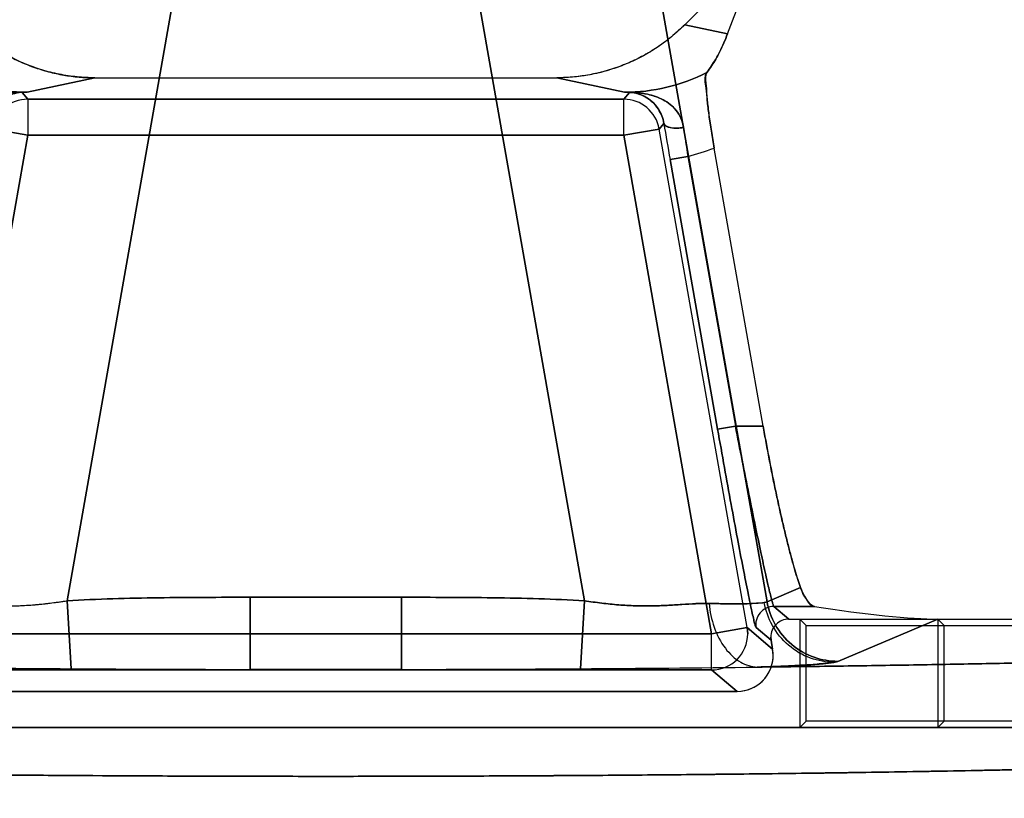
# Model space of a CAD drawing. Header units: millimetres. Extents: x 0 to 297, y 0 to 210.
# Tile 260 of 499: x 58.469 to 58.66, y 160.303 to 160.454. Entities that reach past the tile are written whole.
import ezdxf

# ---------------------------------------------------------------- set-up
doc = ezdxf.new("R2010")
doc.units = ezdxf.units.MM
doc.header["$LTSCALE"] = 16.335
doc.layers.get('0').update_dxf_attribs({"linetype": 'CONTINUOUS'})
for name, color, linetype in [('AXES_REF', 7, 'CONTINUOUS'), ('INTFCLR_1', 7, 'CONTINUOUS'), ('INTFCLR_72935', 7, 'CONTINUOUS')]:
    doc.layers.add(name, color=color, linetype=linetype)

msp = doc.modelspace()

# ---------------------------------------------------------------- linework, layer by layer
at = {"color": 7, "linetype": 'Continuous'}
for radius in [6.787079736, 6.7865, 6.743039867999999]:
    msp.add_circle((57.4637306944, 154.7114647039), radius, dxfattribs=at)
msp.add_arc((57.4637306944, 154.7114647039), 6.72, 278.2771290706, 261.7228709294, dxfattribs=at)
at = {"layer": 'AXES_REF', "color": 9, "linetype": 'Continuous'}
msp.add_circle((57.4637306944, 154.7114647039), 6.191158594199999, dxfattribs=at)
at = {"layer": 'INTFCLR_1', "color": 6, "linetype": 'Continuous'}
for p, q in [((58.6120739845, 160.4677021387), (58.5975831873, 160.4532113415)), ((58.60588571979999, 160.4514317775), (58.6120739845, 160.4677021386)), ((58.48310714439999, 160.4429370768), (58.5727456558, 160.4429370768)), ((58.6128050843, 160.3753861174), (58.6032974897, 160.4293063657)), ((58.6178016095, 160.3379370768), (58.7963382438, 160.3379370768)), ((58.6467148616, 160.3379370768), (58.6467148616, 160.3169242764)), ((58.6467148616, 160.3379370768), (58.6479491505, 160.336702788)), ((58.6479491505, 160.3181585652), (58.6479491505, 160.336702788)), ((58.6479491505, 160.3367027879), (58.7958966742, 160.3367027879)), ((58.614302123, 160.3344378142), (58.61435530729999, 160.3338299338)), ((58.6146535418, 160.3321385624), (58.6143553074, 160.3338299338)), ((58.61475991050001, 160.3309228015), (58.6146535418, 160.3321385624)), ((58.4480918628, 160.3239242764), (58.60776093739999, 160.3239242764)), ((58.6467148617, 160.3169242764), (58.6479491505, 160.3181585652)), ((58.7891923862, 160.3181585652), (58.6479491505, 160.3181585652)), ((58.788738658, 160.3169242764), (58.2671141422, 160.3169242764))]:
    msp.add_line(p, q, dxfattribs=at)
at = {"layer": 'INTFCLR_1', "color": 9, "linetype": 'Continuous'}
for p, q in [((58.613568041, 160.3413079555), (58.5914798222, 160.4665764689)), ((58.4777228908, 160.3414976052), (58.4987100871, 160.4605219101)), ((58.55714271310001, 160.4605219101), (58.5781299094, 160.3414976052)), ((58.60588571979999, 160.4514317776), (58.5975831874, 160.4532113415)), ((58.4699759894, 160.4401225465), (58.48310714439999, 160.4429370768)), ((58.5727456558, 160.4429370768), (58.5858768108, 160.4401225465)), ((58.4689812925, 160.4401096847), (58.4699759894, 160.4401225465)), ((58.4700964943, 160.4387806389), (58.4689812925, 160.4401096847)), ((58.5868715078, 160.4401096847), (58.5857563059, 160.4387806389)), ((58.5858768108, 160.4401225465), (58.5868715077, 160.4401096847)), ((58.4700964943, 160.4387806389), (58.4700964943, 160.4317817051)), ((58.5857563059, 160.4387806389), (58.4700964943, 160.4387806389)), ((58.5857563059, 160.431781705), (58.5857563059, 160.4387806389)), ((58.46320389, 160.4329970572), (58.4700964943, 160.4317817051)), ((58.5857563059, 160.4317817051), (58.5926489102, 160.4329970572)), ((58.5935448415, 160.4340647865), (58.5926489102, 160.4329970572)), ((58.609700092, 160.3362950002), (58.5926489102, 160.4329970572)), ((58.4530453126, 160.3350796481), (58.4700964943, 160.4317817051)), ((58.5857563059, 160.4317817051), (58.4700964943, 160.4317817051)), ((58.5857563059, 160.4317817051), (58.6028074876, 160.3350796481)), ((58.594749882, 160.4270811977), (58.5981961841, 160.4276888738)), ((58.6039722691, 160.3747784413), (58.594749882, 160.4270811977)), ((58.5981961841, 160.4276888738), (58.6074185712, 160.3753861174)), ((58.6074185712, 160.3753861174), (58.6039722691, 160.3747784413)), ((58.6074185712, 160.3753861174), (58.6128050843, 160.3753861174)), ((58.613568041, 160.3413079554), (58.6200555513, 160.3440479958)), ((58.47772289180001, 160.3414976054), (58.4785098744, 160.3283222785)), ((58.5132371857, 160.3281763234), (58.5132371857, 160.342167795)), ((58.5132371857, 160.342167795), (58.5426156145, 160.342167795)), ((58.5426156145, 160.342167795), (58.5426156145, 160.3281763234)), ((58.5781299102, 160.341497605), (58.57734292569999, 160.3283222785)), ((58.6148766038, 160.3403914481), (58.6227430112, 160.3403914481)), ((58.6148766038, 160.340391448), (58.6178016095, 160.3379370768)), ((58.6467148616, 160.3379370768), (58.6273028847, 160.3297383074)), ((58.6028074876, 160.3350796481), (58.4530453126, 160.3350796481)), ((58.609700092, 160.3362950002), (58.6028074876, 160.3350796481)), ((58.6028074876, 160.3280807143), (58.6028074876, 160.3350796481)), ((58.6098059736, 160.3350796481), (58.609700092, 160.3362950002)), ((58.609700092, 160.3362950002), (58.6146535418, 160.3321385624)), ((58.61435530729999, 160.3338299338), (58.6114303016, 160.3362843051)), ((58.4530453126, 160.3280807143), (58.6028074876, 160.3280807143)), ((58.5132371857, 160.3281763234), (58.5426156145, 160.3281763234)), ((58.60776093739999, 160.3239242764), (58.6028074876, 160.3280807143))]:
    msp.add_line(p, q, dxfattribs=at)
at = {"layer": 'INTFCLR_1', "color": 7, "linetype": 'Continuous'}
for p, q in [((58.4689812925, 160.4401096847), (58.46887216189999, 160.4401170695)), ((58.46937614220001, 160.4401266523), (58.4692819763, 160.4401249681)), ((58.5865707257, 160.4401249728), (58.5864766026, 160.4401266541)), ((58.5869806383, 160.4401170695), (58.5868715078, 160.4401096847))]:
    msp.add_line(p, q, dxfattribs=at)
at = {"layer": 'INTFCLR_1', "color": 9, "linetype": 'Continuous'}
for centre, radius, start, end in [((58.4687964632, 160.5666085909), 0.126491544, 270.0342886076, 270.5342875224), ((58.587056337, 160.5666085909), 0.126491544, 269.4657124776, 269.9657113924), ((58.4700985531, 160.4317792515), 0.007001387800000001, 90.0168482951, 169.983151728), ((58.5857542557, 160.4317792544), 0.0070013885, 10.0168369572, 89.98322181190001), ((59.5173849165, 160.5898849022), 0.9368886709, 189.5737255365, 190.0071220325), ((58.94223256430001, 160.4815668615), 0.3482296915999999, 187.9654816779, 188.900541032), ((58.5858760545, 160.4753858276), 0.0492623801, 284.4829175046, 290.7102271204), ((58.614878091, 160.3368909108), 0.0035005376, 90.02434359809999, 189.93982735), ((58.6028041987, 160.335082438), 0.0070017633, 270.0269140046, 359.977170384)]:
    msp.add_arc(centre, radius, start, end, dxfattribs=at)
at = {"layer": 'INTFCLR_1', "color": 6, "linetype": 'Continuous'}
for centre, radius, start, end in [((58.6177998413, 160.3344393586), 0.0034977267, 89.9710365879, 180.0252975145), ((58.60776167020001, 160.3309225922), 0.0069982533, 269.9940018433, 0.0017140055), ((58.5237198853, 167.3033582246), 6.9751823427, 269.3467848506, 269.6286317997), ((58.5274982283, 167.8553033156), 7.527140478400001, 269.6271033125, 269.8914464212), ((58.5279264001, 168.0146180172), 7.6864557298, 269.8905047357, 270.1094952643), ((58.528353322, 167.8556131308), 7.5274502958, 270.108558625, 270.3728908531), ((58.5319961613, 167.3187408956), 6.9905656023, 270.3716718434, 270.6528985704)]:
    msp.add_arc(centre, radius, start, end, dxfattribs=at)
msp.add_ellipse((58.6246412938, 160.3426056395), major_axis=(0.0261618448, -0.0039738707), ratio=0.0936581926, start_param=-1.6291866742, end_param=-0.5525328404, dxfattribs=at)
for points, knots in [([(58.4582696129, 160.4532113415), (58.4589972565, 160.4524836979), (58.4605151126, 160.4510942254), (58.4629679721, 160.449217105), (58.4655795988, 160.44756074), (58.4683291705, 160.4461398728), (58.4711819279, 160.4449709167), (58.4740986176, 160.4440638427), (58.477055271, 160.4434174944), (58.4800604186, 160.4430252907), (58.48208440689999, 160.4429370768), (58.4831071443, 160.4429370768)], [0, 0, 0, 0, 0.1119609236, 0.2235464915, 0.335643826, 0.4479966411, 0.5598491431, 0.6706416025, 0.7799103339, 0.8887251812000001, 1, 1, 1, 1]), ([(58.5975831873, 160.4532113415), (58.5967731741, 160.4524013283), (58.5950715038, 160.4508587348), (58.5923026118, 160.4488059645), (58.5893418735, 160.4470328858), (58.5862189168, 160.4455562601), (58.5829645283, 160.4443941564), (58.5796119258, 160.443555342), (58.5761949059, 160.4430494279), (58.57389460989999, 160.4429370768), (58.5727456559, 160.4429370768)], [0, 0, 0, 0, 0.1246455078, 0.2494405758, 0.3744726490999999, 0.4995470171, 0.6247167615, 0.7498785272, 0.8749821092, 1, 1, 1, 1]), ([(58.60588571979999, 160.4514317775), (58.6056632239, 160.4508467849), (58.6051934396, 160.4496932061), (58.6044299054, 160.4480629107), (58.6036318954, 160.4465762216), (58.6028021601, 160.4452183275), (58.6022084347, 160.4443680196), (58.6018939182, 160.4439498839)], [0, 0, 0, 0, 0.2207248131, 0.4390659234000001, 0.6345797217, 0.8154787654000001, 1, 1, 1, 1]), ([(58.6032974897, 160.4293063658), (58.60320150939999, 160.4298506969), (58.6030156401, 160.4309364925), (58.60275510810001, 160.4325554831), (58.6025168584, 160.4341440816), (58.6023019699, 160.4356811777), (58.6021222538, 160.437139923), (58.6019047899, 160.438886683), (58.6018609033, 160.4410592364), (58.6012854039, 160.4431409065), (58.6018939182, 160.4439498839)], [0, 0, 0, 0, 0.1123994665, 0.2240119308, 0.3334414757, 0.4391122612, 0.539415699, 0.6330048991, 0.7941465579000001, 1, 1, 1, 1]), ([(58.6200555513, 160.3440479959), (58.619871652, 160.3445660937), (58.6194970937, 160.3456893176), (58.6189440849, 160.3475042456), (58.6183635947, 160.349558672), (58.6177609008, 160.3518357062), (58.6171412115, 160.3543166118), (58.6165100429, 160.3569801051), (58.61587311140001, 160.3598027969), (58.6152360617, 160.3627598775), (58.614604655, 160.365824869), (58.613984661, 160.3689698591), (58.6133817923, 160.3721651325), (58.61299479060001, 160.3743102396), (58.6128050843, 160.3753861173)], [0, 0, 0, 0, 0.05123304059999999, 0.1103185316, 0.176798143, 0.2501698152, 0.3298152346, 0.4150911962, 0.5052502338, 0.5994718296, 0.6969807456, 0.7968720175, 0.8981918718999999, 1, 1, 1, 1]), ([(58.6227430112, 160.3403914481), (58.62227088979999, 160.3404658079), (58.6215257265, 160.3413255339), (58.6206689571, 160.3425501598), (58.6202340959, 160.3435449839), (58.6200555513, 160.3440479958)], [0, 0, 0, 0, 0.3095833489, 0.6542608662, 1, 1, 1, 1]), ([(58.7963382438, 160.3379370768), (58.7968145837, 160.3375466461), (58.7947087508, 160.3361576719), (58.7932945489, 160.3361058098), (58.79149961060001, 160.3357040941), (58.7898842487, 160.3354558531), (58.78801737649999, 160.3351830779), (58.7859327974, 160.3349202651), (58.7836218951, 160.3346568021), (58.7810898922, 160.3343964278), (58.7783379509, 160.334138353), (58.7753687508, 160.3338831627), (58.7721847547, 160.3336310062), (58.7687886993, 160.3333821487), (58.7651835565, 160.333136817), (58.7613723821, 160.3328952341), (58.7573585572, 160.3326576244), (58.75314544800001, 160.3324241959), (58.7487368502, 160.3321951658), (58.744136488, 160.331970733), (58.73934848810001, 160.3317511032), (58.73437687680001, 160.3315364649), (58.729226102, 160.331327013), (58.723900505, 160.3311229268), (58.7184048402, 160.3309243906), (58.7127437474, 160.330731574), (58.7069222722, 160.3305446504), (58.7009453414, 160.3303637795), (58.6948182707, 160.3301891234), (58.6885462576, 160.3300208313), (58.6821348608, 160.3298590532), (58.6755895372, 160.3297039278), (58.6689160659, 160.3295555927), (58.6621201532, 160.3294141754), (58.6552077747, 160.3292798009), (58.6481848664, 160.329152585), (58.641057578, 160.3290326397), (58.6338320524, 160.3289200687), (58.6265146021, 160.3288149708), (58.6191115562, 160.3287174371), (58.6141483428, 160.3286578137), (58.6116535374, 160.3286292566)], [0, 0, 0, 0, 0.0099543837, 0.0217396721, 0.0294471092, 0.0383666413, 0.0484955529, 0.05982853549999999, 0.072358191, 0.08607545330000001, 0.1009698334, 0.1170294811, 0.134241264, 0.15259115, 0.1720643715, 0.1926430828, 0.2143118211, 0.2370503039, 0.2608407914, 0.2856607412, 0.3114909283, 0.3383070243, 0.3660880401, 0.3948078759, 0.4244438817, 0.45496835, 0.4863569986, 0.518580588, 0.5516133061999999, 0.5854245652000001, 0.6199870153, 0.6552689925, 0.6912415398, 0.7278720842, 0.765130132, 0.8029823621, 0.8413968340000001, 0.8803395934, 0.9197774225, 0.9596756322, 1, 1, 1, 1]), ([(58.7887386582, 160.3169242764), (58.7894511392, 160.3163179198), (58.7859803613, 160.3150240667), (58.783700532, 160.314757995), (58.779850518, 160.3141225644), (58.7755374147, 160.3136598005), (58.77021830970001, 160.3131445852), (58.7640751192, 160.3126575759), (58.7569744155, 160.3121699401), (58.7490474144, 160.3116996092), (58.74031975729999, 160.3112457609), (58.730823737, 160.3108109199), (58.7205966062, 160.3103966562), (58.7096720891, 160.3100044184), (58.69809353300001, 160.3096357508), (58.6859025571, 160.3092920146), (58.6731524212, 160.3089746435), (58.6598833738, 160.3086845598), (58.6461390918, 160.3084227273), (58.6319726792, 160.3081901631), (58.6174436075, 160.3079877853), (58.60259929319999, 160.3078161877), (58.5874856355, 160.3076758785), (58.57215464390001, 160.3075673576), (58.55666467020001, 160.307491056), (58.5410782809, 160.3074472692), (58.5254606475, 160.3074361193), (58.5098668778, 160.30745755), (58.4943484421, 160.3075113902), (58.4789517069, 160.3075974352), (58.4637300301, 160.3077153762), (58.4487368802, 160.3078648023), (58.43403004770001, 160.3080451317), (58.4196670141, 160.3082556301), (58.405701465, 160.308495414), (58.3921769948, 160.3087636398), (58.3791455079, 160.3090592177), (58.366651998, 160.3093810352), (58.3547403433, 160.3097278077), (58.3434410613, 160.3100985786), (58.3328020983, 160.3104917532), (58.3228549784, 160.3109060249), (58.3136395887, 160.3113395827), (58.3051843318, 160.3117909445), (58.29752254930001, 160.3122582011), (58.29068624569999, 160.3127383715), (58.2847842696, 160.3132235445), (58.2799160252, 160.3136942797), (58.2760963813, 160.3141440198), (58.2732852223, 160.3145271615), (58.2710897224, 160.3149290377), (58.269342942, 160.3152291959), (58.2663705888, 160.3162914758), (58.267114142, 160.3169242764)], [0, 0, 0, 0, 0.005364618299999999, 0.0105103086, 0.0174735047, 0.0261349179, 0.0359631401, 0.0479194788, 0.0615367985, 0.0767520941, 0.0934596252, 0.1116466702, 0.1312601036, 0.1521500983, 0.1743285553, 0.197685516, 0.2220813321, 0.2474609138, 0.273788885, 0.3009058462, 0.3287025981, 0.3571072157, 0.3860294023, 0.4153686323, 0.4450179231, 0.4748505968, 0.5047419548, 0.5345700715, 0.5642659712, 0.5937258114, 0.6228569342, 0.6515502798, 0.6797013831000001, 0.707192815, 0.7339173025, 0.7597921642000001, 0.7847578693, 0.8086595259, 0.8314541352, 0.8530886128, 0.8734848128, 0.8924998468, 0.9101750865, 0.9263842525, 0.9410518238, 0.9541875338, 0.9656850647, 0.9749912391, 0.9822753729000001, 0.9876216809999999, 0.9915377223, 0.9944014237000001, 1, 1, 1, 1])]:
    msp.add_open_spline(points, degree=3, knots=knots, dxfattribs=at)
at = {"layer": 'INTFCLR_1', "color": 9, "linetype": 'Continuous'}
for points, knots in [([(58.4699759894, 160.4401225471), (58.46721064, 160.4401210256), (58.4616633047, 160.4407698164), (58.4564213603, 160.4426984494), (58.45395888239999, 160.4439498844)], [0, 0, 0, 0, 0.5002826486, 1, 1, 1, 1]), ([(58.6018939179, 160.4439498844), (58.59943143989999, 160.4426984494), (58.5941894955, 160.4407698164), (58.5886421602, 160.4401210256), (58.5858768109, 160.4401225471)], [0, 0, 0, 0, 0.4997173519, 1, 1, 1, 1]), ([(58.5935448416, 160.4340647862), (58.5936499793, 160.4335816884), (58.5952861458, 160.4330221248), (58.5965206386, 160.4331545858), (58.597362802, 160.4333104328)], [0, 0, 0, 0, 0.3659913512, 1, 1, 1, 1]), ([(58.6074185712, 160.3753861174), (58.6078553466, 160.3731342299), (58.60872073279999, 160.3687149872), (58.6100024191, 160.3622968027), (58.6112113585, 160.35637017), (58.61230238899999, 160.3511582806), (58.61312407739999, 160.3473540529), (58.6136968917, 160.3448145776), (58.6140411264, 160.3433258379), (58.6143360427, 160.3421477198), (58.61455242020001, 160.3412598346), (58.61474176, 160.3407365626), (58.6148104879, 160.3404418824), (58.6148766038, 160.3403914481)], [0, 0, 0, 0, 0.1922521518, 0.3774179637, 0.5485413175, 0.6991946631, 0.8237216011, 0.8746815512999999, 0.9174529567, 0.9516236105, 0.9768933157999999, 0.9930305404, 1, 1, 1, 1]), ([(58.6114303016, 160.3362843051), (58.6113614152, 160.3363421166), (58.6112978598, 160.3366640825), (58.6111043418, 160.3372408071), (58.6108903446, 160.3382164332), (58.6105944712, 160.3395126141), (58.61025062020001, 160.341150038), (58.60967759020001, 160.3439437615), (58.6088559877, 160.3481285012), (58.6077649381, 160.3538614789), (58.6065560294, 160.360380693), (58.6052743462, 160.3674406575), (58.6044090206, 160.3723015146), (58.6039722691, 160.3747784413)], [0, 0, 0, 0, 0.0068784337, 0.0229525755, 0.0481731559, 0.08230544, 0.1250479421, 0.1759883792, 0.3005048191, 0.4511839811, 0.6223682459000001, 0.8076269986, 1, 1, 1, 1]), ([(58.5132371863, 160.342167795), (58.5102749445, 160.342167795), (58.5043506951, 160.3421626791), (58.4954670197, 160.3420998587), (58.4865889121, 160.3419227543), (58.4806765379, 160.3416740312), (58.47772289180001, 160.3414976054)], [0, 0, 0, 0, 0.2500000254, 0.5000000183, 0.7500000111, 1, 1, 1, 1]), ([(58.5781299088, 160.3414976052), (58.5751778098, 160.3416739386), (58.56926019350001, 160.3419229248), (58.5603794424, 160.3420999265), (58.5514979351, 160.3421626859), (58.5455763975, 160.342167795), (58.5426156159, 160.342167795)], [0, 0, 0, 0, 0.2499999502, 0.4999999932, 0.7500000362, 1, 1, 1, 1]), ([(58.6023092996, 160.340973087), (58.6014576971, 160.3409833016), (58.5997009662, 160.3409562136), (58.5969916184, 160.340775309), (58.5946319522, 160.3406225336), (58.5926604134, 160.3405356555), (58.5906009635, 160.3404773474), (58.5879662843, 160.3404951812), (58.58474457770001, 160.3406786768), (58.5820157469, 160.3409643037), (58.5798024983, 160.34125221), (58.5786869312, 160.3414121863), (58.5781299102, 160.341497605)], [0, 0, 0, 0, 0.1053816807, 0.217259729, 0.3359540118, 0.3979652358, 0.4614351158, 0.5908736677, 0.7238358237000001, 0.8605596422, 0.9302706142, 1, 1, 1, 1]), ([(58.6023092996, 160.340973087), (58.603776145, 160.3409370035), (58.6063762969, 160.3409032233), (58.6097718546, 160.3408951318), (58.61202941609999, 160.3410525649), (58.6132277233, 160.3411288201), (58.613568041, 160.3413079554)], [0, 0, 0, 0, 0.3900097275, 0.6925847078, 0.8977761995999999, 1, 1, 1, 1]), ([(58.6023092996, 160.340973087), (58.6024614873, 160.3394094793), (58.60311550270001, 160.3363317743), (58.6051520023, 160.3323008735), (58.6080979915, 160.3294505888), (58.6105440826, 160.3286716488), (58.61165353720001, 160.3286292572)], [0, 0, 0, 0, 0.2822889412, 0.5592756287, 0.8004990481, 1, 1, 1, 1]), ([(58.613568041, 160.3413079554), (58.6138429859, 160.3397643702), (58.6149572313, 160.3366508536), (58.618150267, 160.3327969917), (58.62248656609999, 160.3303061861), (58.6257394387, 160.329742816), (58.6273028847, 160.3297383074)], [0, 0, 0, 0, 0.2425308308, 0.5004896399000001, 0.758154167, 1, 1, 1, 1]), ([(58.6273028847, 160.3297383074), (58.6268069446, 160.3295289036), (58.6251652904, 160.3293790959), (58.62200634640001, 160.3290594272), (58.6173015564, 160.3288365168), (58.6136888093, 160.3286941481), (58.61165353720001, 160.3286292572)], [0, 0, 0, 0, 0.1028334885, 0.3086058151, 0.6110232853, 1, 1, 1, 1])]:
    msp.add_open_spline(points, degree=3, knots=knots, dxfattribs=at)
at = {"layer": 'INTFCLR_1', "color": 7, "linetype": 'Continuous'}
for points, knots in [([(58.4584899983, 160.4333104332), (58.458575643, 160.4339265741), (58.45890903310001, 160.4351040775), (58.45984116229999, 160.436617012), (58.46105094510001, 160.4378027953), (58.4624317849, 160.4386920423), (58.4639224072, 160.4393364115), (58.46621540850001, 160.4399791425), (58.4680725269, 160.4401527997), (58.46937614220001, 160.4401266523)], [0, 0, 0, 0, 0.1329342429, 0.2574200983, 0.3756536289, 0.4919354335, 0.6064872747, 0.7213634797, 1, 1, 1, 1]), ([(58.4692819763, 160.4401249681), (58.4684918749, 160.4401368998), (58.46697250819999, 160.4398519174), (58.4648992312, 160.4387127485), (58.4635006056, 160.4371856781), (58.4626614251, 160.4355498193), (58.4623924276, 160.4345780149), (58.46230795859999, 160.4340647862)], [0, 0, 0, 0, 0.2369385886, 0.4513754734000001, 0.7004876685, 0.8440382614, 1, 1, 1, 1]), ([(58.5864766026, 160.4401266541), (58.5868124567, 160.4401333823), (58.5878464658, 160.4401037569), (58.5896845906, 160.4399393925), (58.59167636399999, 160.4394441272), (58.5934122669, 160.4386965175), (58.5947930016, 160.4378097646), (58.59600596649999, 160.4366248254), (58.5969423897, 160.4351080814), (58.5972769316, 160.433928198), (58.597362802, 160.4333104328)], [0, 0, 0, 0, 0.0717621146, 0.2208443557, 0.3935329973, 0.5075286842, 0.6233229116, 0.7421390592, 0.8667594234, 1, 1, 1, 1]), ([(58.5935448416, 160.4340647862), (58.5934600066, 160.4345788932), (58.59319083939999, 160.4355523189), (58.5924372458, 160.4370185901), (58.5913354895, 160.4383162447), (58.5894276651, 160.4396742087), (58.58770106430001, 160.4401419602), (58.5865707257, 160.4401249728)], [0, 0, 0, 0, 0.1564283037, 0.3003955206, 0.4922950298, 0.6606205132, 1, 1, 1, 1]), ([(58.5868715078, 160.4401096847), (58.5873535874, 160.4401001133), (58.5884574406, 160.4399283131), (58.5900727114, 160.4392602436), (58.5915536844, 160.4381108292), (58.5928683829, 160.4364120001), (58.5933981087, 160.4349539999), (58.5935448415, 160.4340647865)], [0, 0, 0, 0, 0.1490192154, 0.3416971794, 0.5341129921, 0.7214663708, 1, 1, 1, 1]), ([(58.45354350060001, 160.3409730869), (58.4553013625, 160.3410151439), (58.45801837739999, 160.3408290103), (58.4612270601, 160.3406234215), (58.4631961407, 160.3405340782), (58.46525660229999, 160.3404781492), (58.46789452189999, 160.3404949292), (58.4711168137, 160.3406796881), (58.4738412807, 160.3409643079), (58.4760504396, 160.3412535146), (58.47716471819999, 160.3414144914), (58.47772289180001, 160.3414976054)], [0, 0, 0, 0, 0.2175844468, 0.3362508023, 0.3980173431, 0.4614651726, 0.5913035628, 0.7243060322, 0.8606889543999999, 0.9301686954, 1, 1, 1, 1]), ([(58.4570162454, 160.3408896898), (58.4577082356, 160.3408503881), (58.4590090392, 160.3407668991), (58.4610763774, 160.3406345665), (58.4629096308, 160.340542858), (58.464650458, 160.3404944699), (58.466209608, 160.3404835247), (58.4679783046, 160.3405153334), (58.4699890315, 160.3406117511), (58.4722794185, 160.3407955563), (58.4748897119, 160.3410908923), (58.47673811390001, 160.3413496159), (58.4777228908, 160.3414976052)], [0, 0, 0, 0, 0.1001047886, 0.1882581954, 0.2991971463, 0.3651865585, 0.4397682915, 0.5243703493, 0.6206473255, 0.7304625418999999, 0.8561722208, 1, 1, 1, 1])]:
    msp.add_open_spline(points, degree=3, knots=knots, dxfattribs=at)
at = {"layer": 'INTFCLR_72935', "color": 6, "linetype": 'Continuous'}
for p, q in [((58.5975795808, 160.4532113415), (58.6120734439, 160.4677052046)), ((58.6058838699, 160.4514314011), (58.6120734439, 160.4677052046)), ((58.48311075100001, 160.4429370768), (58.5727420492, 160.4429370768)), ((58.6128050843, 160.3753861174), (58.6032972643, 160.4293076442)), ((58.6178016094, 160.3379370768), (58.7963382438, 160.3379370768)), ((58.6199086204, 160.3379370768), (58.6199086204, 160.3169242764)), ((58.6199086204, 160.3379370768), (58.6211429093, 160.3367027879)), ((58.62114290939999, 160.3181585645), (58.62114290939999, 160.3367027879)), ((58.62114290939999, 160.3367027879), (58.7958966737, 160.3367027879)), ((58.61435530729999, 160.3338299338), (58.614302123, 160.3344378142)), ((58.61435530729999, 160.3338299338), (58.6146535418, 160.3321385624)), ((58.6077609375, 160.3239242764), (58.4480918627, 160.3239242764)), ((58.6199086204, 160.3169242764), (58.6211429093, 160.3181585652)), ((58.7891923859, 160.3181585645), (58.62114290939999, 160.3181585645)), ((58.267114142, 160.3169242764), (58.7887386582, 160.3169242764))]:
    msp.add_line(p, q, dxfattribs=at)
at = {"layer": 'INTFCLR_72935', "color": 9, "linetype": 'Continuous'}
for p, q in [((58.5914798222, 160.4665764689), (58.613568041, 160.3413079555)), ((58.4987100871, 160.4605219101), (58.4777228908, 160.3414976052)), ((58.5781299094, 160.3414976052), (58.55714271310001, 160.4605219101)), ((58.5975795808, 160.4532113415), (58.6058838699, 160.4514314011)), ((58.48311075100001, 160.4429370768), (58.469979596, 160.4401225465)), ((58.5858732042, 160.4401225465), (58.5727420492, 160.4429370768)), ((58.469979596, 160.4401225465), (58.4689813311, 160.4401096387)), ((58.4689813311, 160.4401096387), (58.4700964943, 160.4387806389)), ((58.5857563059, 160.4387806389), (58.5868714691, 160.4401096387)), ((58.5868714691, 160.4401096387), (58.5858732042, 160.4401225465)), ((58.4700964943, 160.4387806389), (58.4700964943, 160.4317817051)), ((58.4700964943, 160.4387806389), (58.5857563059, 160.4387806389)), ((58.5857563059, 160.4317817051), (58.5857563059, 160.4387806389)), ((58.4700964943, 160.4317817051), (58.46320389, 160.4329970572)), ((58.5926489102, 160.4329970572), (58.5857563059, 160.4317817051)), ((58.5926489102, 160.4329970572), (58.5935448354, 160.4340647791)), ((58.609700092, 160.3362950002), (58.5926489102, 160.4329970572)), ((58.4700964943, 160.4317817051), (58.4530453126, 160.3350796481)), ((58.4700964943, 160.4317817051), (58.5857563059, 160.4317817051)), ((58.6028074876, 160.3350796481), (58.5857563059, 160.4317817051)), ((58.5981960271, 160.4276897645), (58.5947497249, 160.4270820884)), ((58.5947497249, 160.4270820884), (58.6039722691, 160.3747784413)), ((58.5981960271, 160.4276897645), (58.6074185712, 160.3753861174)), ((58.6039722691, 160.3747784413), (58.6074185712, 160.3753861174)), ((58.6128050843, 160.3753861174), (58.6074185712, 160.3753861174)), ((58.6200555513, 160.3440479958), (58.613568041, 160.3413079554)), ((58.4785098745, 160.3283222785), (58.4777228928, 160.3414976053)), ((58.5132371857, 160.342167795), (58.5132371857, 160.3281763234)), ((58.5426156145, 160.342167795), (58.5132371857, 160.342167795)), ((58.5426156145, 160.3281763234), (58.5426156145, 160.342167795)), ((58.5773429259, 160.3283222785), (58.5781299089, 160.3414976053)), ((58.613568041, 160.3413079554), (58.6130321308, 160.3411582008)), ((58.6227430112, 160.3403914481), (58.6148766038, 160.3403914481)), ((58.6178016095, 160.3379370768), (58.6148766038, 160.340391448)), ((58.6273028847, 160.3297383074), (58.6467148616, 160.3379370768)), ((58.4530453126, 160.3350796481), (58.6028074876, 160.3350796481)), ((58.6028074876, 160.3350796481), (58.609700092, 160.3362950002)), ((58.6028074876, 160.3280807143), (58.6028074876, 160.3350796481)), ((58.609700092, 160.3362950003), (58.6098059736, 160.3350796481)), ((58.6146535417, 160.3321385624), (58.609700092, 160.3362950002)), ((58.6114303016, 160.3362843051), (58.61435530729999, 160.3338299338)), ((58.6265488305, 160.3295500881), (58.6273028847, 160.3297383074)), ((58.6028074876, 160.3280807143), (58.4530453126, 160.3280807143)), ((58.5426156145, 160.3281763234), (58.5132371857, 160.3281763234)), ((58.6028074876, 160.3280807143), (58.60776093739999, 160.3239242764))]:
    msp.add_line(p, q, dxfattribs=at)
at = {"layer": 'INTFCLR_72935', "color": 7, "linetype": 'Continuous'}
for p, q in [((58.46887181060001, 160.4401170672), (58.4689813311, 160.4401096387)), ((58.46928220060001, 160.4401249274), (58.4693759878, 160.4401266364)), ((58.586476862, 160.4401266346), (58.5865706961, 160.4401249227)), ((58.5868714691, 160.4401096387), (58.5869809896, 160.4401170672))]:
    msp.add_line(p, q, dxfattribs=at)
at = {"layer": 'INTFCLR_72935', "color": 9, "linetype": 'Continuous'}
for centre, radius, start, end in [((58.4688000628, 160.5666097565), 0.1264927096, 270.032498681, 270.5342857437), ((58.5870527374, 160.5666097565), 0.1264927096, 269.4657142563, 269.967501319), ((58.4700985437, 160.4317792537), 0.0070013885, 90.0167714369, 169.9831562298), ((58.5857542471, 160.4317792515), 0.007001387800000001, 10.0168482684, 89.983151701), ((59.51761568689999, 160.5899270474), 0.9371232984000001, 189.5739201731, 190.0071525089), ((58.9201992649, 160.4782943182), 0.3259552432, 187.9324582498, 188.931292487), ((58.5858724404, 160.4753858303), 0.049262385, 284.4870687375, 290.7144383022), ((58.6148780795, 160.3368909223), 0.003500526, 90.0241545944, 189.9398274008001), ((58.6028041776, 160.3350824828), 0.007001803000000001, 270.0270861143, 359.9768037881)]:
    msp.add_arc(centre, radius, start, end, dxfattribs=at)
at = {"layer": 'INTFCLR_72935', "color": 6, "linetype": 'Continuous'}
for centre, radius, start, end in [((58.6177998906, 160.3344392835), 0.0034977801, 89.9718453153, 180.0240673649), ((58.52385569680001, 167.3186275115), 6.990452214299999, 269.3470985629, 269.62832985), ((58.527498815, 167.8554804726), 7.527317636, 269.6271076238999, 269.8914445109), ((58.5279264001, 168.0198793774), 7.691717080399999, 269.8905796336, 270.1094203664), ((58.5283552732, 167.8551705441), 7.5270077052, 270.1085501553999, 270.3728979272), ((58.5321329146, 167.3033582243), 6.9751823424, 270.3713682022, 270.6532151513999)]:
    msp.add_arc(centre, radius, start, end, dxfattribs=at)
for centre, major_axis, ratio, start_param, end_param in [((58.6246412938, 160.3426056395), (0.0261618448, -0.0039738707), 0.0936581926, -1.6291866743, -0.5525328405), ((58.6077583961, 160.3309253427), (0.0053642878, -0.0045011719), 0.9996314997, -0.8724831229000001, 0.8724831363)]:
    msp.add_ellipse(centre, major_axis=major_axis, ratio=ratio, start_param=start_param, end_param=end_param, dxfattribs=at)
for points, knots in [([(58.48311075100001, 160.4429370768), (58.4819605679, 160.4429370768), (58.47964096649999, 160.4430507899), (58.4761873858, 160.4435649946), (58.47279840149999, 160.4444209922), (58.4695417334, 160.4455969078), (58.4664439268, 160.4470716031), (58.46351329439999, 160.4488341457), (58.4607675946, 160.4508742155), (58.4590766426, 160.4524079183), (58.4582732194, 160.4532113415)], [0, 0, 0, 0, 0.1251515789, 0.2522228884, 0.3793277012, 0.5048511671, 0.6283660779, 0.7520625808, 0.8763686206, 1, 1, 1, 1]), ([(58.5975795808, 160.4532113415), (58.5968519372, 160.4524836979), (58.5953340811, 160.4510942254), (58.59288122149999, 160.449217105), (58.5902695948, 160.44756074), (58.58752002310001, 160.4461398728), (58.5846672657, 160.4449709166), (58.581750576, 160.4440638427), (58.5787939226, 160.4434174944), (58.575788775, 160.4430252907), (58.5737647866, 160.4429370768), (58.5727420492, 160.4429370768)], [0, 0, 0, 0, 0.111960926, 0.2235464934, 0.3356438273, 0.4479966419, 0.5598491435, 0.6706416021, 0.7799103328, 0.8887251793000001, 1, 1, 1, 1]), ([(58.6018936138, 160.4439515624), (58.6022047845, 160.4443653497), (58.6027994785, 160.4452165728), (58.6036302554, 160.4465758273), (58.6044328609, 160.4480719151), (58.60519486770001, 160.4497005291), (58.6056634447, 160.4508518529), (58.6058838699, 160.4514314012)], [0, 0, 0, 0, 0.1826415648, 0.3659983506, 0.5616933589, 0.7812633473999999, 1, 1, 1, 1]), ([(58.6018936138, 160.4439515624), (58.6014795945, 160.4434010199), (58.6017874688, 160.441832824), (58.6018081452, 160.439662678), (58.6020672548, 160.4375881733), (58.602297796, 160.435711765), (58.602513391, 160.4341675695), (58.6027527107, 160.4325705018), (58.6030143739, 160.4309438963), (58.60320098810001, 160.4298536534), (58.6032972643, 160.4293076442)], [0, 0, 0, 0, 0.1400196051, 0.2798833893, 0.4584737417, 0.558987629, 0.6651385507, 0.7751669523, 0.8873022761, 1, 1, 1, 1]), ([(58.6128050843, 160.3753861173), (58.61299082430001, 160.3743327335), (58.6133665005, 160.3722495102), (58.6139518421, 160.3691415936), (58.6145489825, 160.3661032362), (58.6151580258, 160.3631330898), (58.6157774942, 160.3602388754), (58.6164109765, 160.3574099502), (58.6170528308, 160.3546802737), (58.6176922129, 160.352102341), (58.6183154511, 160.3497338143), (58.61891565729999, 160.3476000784), (58.6194832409, 160.3457317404), (58.6198677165, 160.3445771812), (58.6200555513, 160.3440479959)], [0, 0, 0, 0, 0.09967960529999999, 0.1972654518, 0.2947171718, 0.388238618, 0.4798105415, 0.5705353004, 0.6583916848, 0.7411223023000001, 0.8180455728, 0.8866202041, 0.9476705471, 1, 1, 1, 1]), ([(58.6200555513, 160.3440479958), (58.6202633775, 160.3434624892), (58.6209205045, 160.342166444), (58.6218420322, 160.3405333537), (58.6227430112, 160.3403914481)], [0, 0, 0, 0, 0.4051805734, 1, 1, 1, 1]), ([(58.6116535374, 160.3286292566), (58.61414834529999, 160.3286578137), (58.61911156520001, 160.3287174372), (58.6265146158, 160.328814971), (58.6338320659, 160.3289200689), (58.6410575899, 160.3290326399), (58.6481848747, 160.3291525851), (58.65520778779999, 160.3292798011), (58.6621201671, 160.3294141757), (58.6689160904, 160.3295555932), (58.6755895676, 160.3297039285), (58.6821349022, 160.3298590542), (58.68854630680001, 160.3300208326), (58.6948183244, 160.3301891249), (58.7009453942, 160.3303637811), (58.706922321, 160.3305446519), (58.7127437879, 160.3307315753), (58.7184048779, 160.3309243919), (58.72390053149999, 160.3311229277), (58.72922613, 160.3313270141), (58.7343768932, 160.3315364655), (58.7393485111, 160.3317511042), (58.7441365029, 160.3319707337), (58.7487368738, 160.332195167), (58.7531454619, 160.3324241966), (58.7573585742, 160.3326576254), (58.7613723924, 160.3328952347), (58.7651835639, 160.3331368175), (58.76878870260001, 160.333382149), (58.7721847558, 160.3336310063), (58.7753687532, 160.3338831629), (58.7783379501, 160.334138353), (58.78108988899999, 160.3343964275), (58.7836218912, 160.3346568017), (58.7859327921, 160.3349202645), (58.7880173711, 160.3351830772), (58.7898842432, 160.3354558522), (58.7914996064, 160.3357040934), (58.7932945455, 160.336105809), (58.7947087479, 160.3361576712), (58.7968145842, 160.3375466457), (58.7963382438, 160.3379370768)], [0, 0, 0, 0, 0.0403244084, 0.08022268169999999, 0.1196604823, 0.158603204, 0.1970177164, 0.2348698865, 0.2721280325, 0.3087585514, 0.3447311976, 0.3800131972, 0.4145757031, 0.4483870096, 0.4814196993, 0.5136432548, 0.5450319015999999, 0.5755562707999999, 0.6051923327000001, 0.6339120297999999, 0.6616931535, 0.6885090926, 0.7143394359, 0.7391592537, 0.7629498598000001, 0.7856881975, 0.8073570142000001, 0.8279356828, 0.8474088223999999, 0.8657587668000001, 0.8829705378, 0.8990301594, 0.9139245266, 0.9276417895, 0.9401714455, 0.951504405, 0.9616333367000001, 0.9705528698, 0.9782603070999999, 0.9900456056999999, 1, 1, 1, 1]), ([(58.267114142, 160.3169242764), (58.2664016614, 160.3163179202), (58.2698724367, 160.3150240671), (58.2721522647, 160.3147579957), (58.2760022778, 160.3141225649), (58.2803153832, 160.3136598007), (58.2856344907, 160.3131445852), (58.2917776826, 160.3126575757), (58.2988783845, 160.3121699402), (58.3068053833, 160.3116996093), (58.31553303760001, 160.3112457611), (58.3250290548, 160.3108109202), (58.33525618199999, 160.3103966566), (58.3461806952, 160.3100044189), (58.3577592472, 160.3096357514), (58.3699502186, 160.3092920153), (58.3827003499, 160.3089746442), (58.3959693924, 160.3086845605), (58.4097136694, 160.3084227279), (58.4238800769, 160.3081901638), (58.4384091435, 160.3079877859), (58.4532534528, 160.3078161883), (58.4683671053, 160.307675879), (58.4836980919, 160.307567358), (58.4991880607, 160.3074910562), (58.5147744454, 160.3074472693), (58.5303920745, 160.3074361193), (58.5459858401, 160.3074575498), (58.5615042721, 160.3075113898), (58.57690100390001, 160.3075974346), (58.5921226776, 160.3077153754), (58.6071158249, 160.3078648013), (58.6218226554, 160.3080451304), (58.6361856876, 160.3082556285), (58.6501512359, 160.3084954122), (58.6636757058, 160.3087636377), (58.6767071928, 160.3090592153), (58.68920070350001, 160.3093810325), (58.70111235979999, 160.3097278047), (58.7124116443, 160.3100985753), (58.7230506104, 160.3104917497), (58.73299773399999, 160.310906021), (58.7422131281, 160.3113395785), (58.7506683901, 160.31179094), (58.7583301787, 160.3122581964), (58.7651664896, 160.3127383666), (58.7710684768, 160.3132235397), (58.7759367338, 160.3136942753), (58.7797563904, 160.3141440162), (58.7825675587, 160.3145271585), (58.7847630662, 160.3149290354), (58.78650985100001, 160.3152291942), (58.7894822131, 160.3162914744), (58.7887386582, 160.3169242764)], [0, 0, 0, 0, 0.005364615, 0.0105103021, 0.0174734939, 0.0261349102, 0.035963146, 0.0479194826, 0.0615367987, 0.0767520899, 0.0934596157, 0.1116466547, 0.1312600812, 0.1521500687, 0.1743285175, 0.1976854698, 0.2220812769, 0.2474608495, 0.2737888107, 0.3009057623, 0.3287025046, 0.3571071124, 0.3860292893, 0.4153685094, 0.445017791, 0.474850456, 0.5047418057, 0.5345699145, 0.5642658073, 0.5937256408, 0.6228567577, 0.6515500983, 0.6797011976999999, 0.7071926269, 0.7339171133, 0.7597919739, 0.7847576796, 0.8086593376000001, 0.8314539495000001, 0.8530884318, 0.8734846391, 0.8924996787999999, 0.9101749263, 0.9263841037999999, 0.941051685, 0.9541874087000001, 0.965684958, 0.9749911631, 0.9822753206, 0.9876216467, 0.9915377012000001, 0.9944014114, 1, 1, 1, 1])]:
    msp.add_open_spline(points, degree=3, knots=knots, dxfattribs=at)
at = {"layer": 'INTFCLR_72935', "color": 9, "linetype": 'Continuous'}
for points, knots in [([(58.45395918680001, 160.4439515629), (58.4564220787, 160.4426995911), (58.4616650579, 160.4407701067), (58.4672136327, 160.4401210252), (58.4699795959, 160.4401225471)], [0, 0, 0, 0, 0.4997172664, 1, 1, 1, 1]), ([(58.5858732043, 160.4401225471), (58.5886391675, 160.4401210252), (58.59418774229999, 160.4407701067), (58.5994307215, 160.4426995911), (58.6018936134, 160.4439515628)], [0, 0, 0, 0, 0.5002827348, 1, 1, 1, 1]), ([(58.5973628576, 160.4333106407), (58.5969319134, 160.4332308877), (58.5958919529, 160.4331337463), (58.5945622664, 160.433174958), (58.59361517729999, 160.4337415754), (58.5935448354, 160.4340647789)], [0, 0, 0, 0, 0.3213415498, 0.7574737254, 1, 1, 1, 1]), ([(58.6148766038, 160.3403914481), (58.6148104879, 160.3404418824), (58.61474176, 160.3407365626), (58.61455242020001, 160.3412598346), (58.6143360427, 160.3421477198), (58.6140411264, 160.3433258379), (58.6136968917, 160.3448145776), (58.61312407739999, 160.3473540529), (58.61230238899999, 160.3511582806), (58.6112113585, 160.35637017), (58.6100024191, 160.3622968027), (58.60872073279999, 160.3687149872), (58.6078553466, 160.3731342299), (58.6074185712, 160.3753861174)], [0, 0, 0, 0, 0.0069694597, 0.0231066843, 0.0483763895, 0.0825470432, 0.1253184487, 0.1762783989, 0.3008053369, 0.4514586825, 0.6225820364, 0.8077478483, 1, 1, 1, 1]), ([(58.6039722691, 160.3747784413), (58.6044090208, 160.3723015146), (58.6052743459, 160.3674406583), (58.6065560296, 160.3603806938), (58.6077649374, 160.3538614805), (58.6088559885, 160.3481285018), (58.60967758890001, 160.34394376), (58.61025062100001, 160.3411500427), (58.6105944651, 160.3395126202), (58.6108903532, 160.3382164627), (58.6111043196, 160.3372407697), (58.6112979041, 160.3366641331), (58.6113613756, 160.336342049), (58.6114303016, 160.3362843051)], [0, 0, 0, 0, 0.1923729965, 0.3776316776, 0.5488160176, 0.6994950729, 0.8240116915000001, 0.8749520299, 0.9176942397, 0.9518262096, 0.9770471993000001, 0.9931225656, 1, 1, 1, 1]), ([(58.45354350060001, 160.340973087), (58.4543951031, 160.3409833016), (58.456151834, 160.3409562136), (58.4588611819, 160.340775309), (58.46122084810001, 160.3406225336), (58.4631923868, 160.3405356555), (58.4652518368, 160.3404773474), (58.4678865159, 160.3404951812), (58.4711082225, 160.3406786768), (58.4738370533, 160.3409643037), (58.4760503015, 160.34125221), (58.4771658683, 160.3414121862), (58.4777228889, 160.3414976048)], [0, 0, 0, 0, 0.1053816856, 0.217259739, 0.3359540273, 0.3979652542, 0.4614351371, 0.5908736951, 0.7238358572, 0.860559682, 0.9302706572, 1, 1, 1, 1]), ([(58.4777228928, 160.3414976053), (58.4806758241, 160.3416594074), (58.4865921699, 160.3419312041), (58.4954734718, 160.3420980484), (58.5043548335, 160.342163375), (58.510276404, 160.3421681), (58.5132371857, 160.342167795)], [0, 0, 0, 0, 0.2499999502, 0.4999999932, 0.7500000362, 1, 1, 1, 1]), ([(58.5426156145, 160.342167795), (58.5455778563, 160.3421681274), (58.5515021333, 160.3421633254), (58.5603856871, 160.342098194), (58.5692642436, 160.341929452), (58.5751755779, 160.3416621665), (58.5781299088, 160.3414976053)], [0, 0, 0, 0, 0.2500000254, 0.5000000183, 0.7500000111, 1, 1, 1, 1]), ([(58.5781299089, 160.3414976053), (58.5786876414, 160.3414115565), (58.579802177, 160.3412520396), (58.58201164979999, 160.3409654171), (58.5847359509, 160.3406794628), (58.5879581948, 160.3404938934), (58.5905961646, 160.3404797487), (58.5926564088, 160.3405401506), (58.59462595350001, 160.3406176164), (58.5978344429, 160.3408395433), (58.6005509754, 160.3409835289), (58.6023092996, 160.3409730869)], [0, 0, 0, 0, 0.0698321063, 0.1393124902, 0.275696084, 0.4086997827, 0.5385330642, 0.6019783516, 0.663748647, 0.7824157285, 1, 1, 1, 1]), ([(58.6130321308, 160.3411582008), (58.6125384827, 160.3410711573), (58.6112611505, 160.340975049), (58.6089523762, 160.3409027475), (58.6058750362, 160.3409024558), (58.6035753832, 160.3409427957), (58.6023092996, 160.3409730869)], [0, 0, 0, 0, 0.1401124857, 0.3570700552, 0.6460047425, 1, 1, 1, 1]), ([(58.6023092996, 160.3409730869), (58.6024614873, 160.3394094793), (58.60311550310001, 160.3363317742), (58.6051520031, 160.3323008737), (58.6080979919, 160.329450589), (58.6105440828, 160.3286716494), (58.61165353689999, 160.3286292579)], [0, 0, 0, 0, 0.2822889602, 0.5592756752, 0.8004991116, 1, 1, 1, 1]), ([(58.6265488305, 160.3295500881), (58.6250092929, 160.3295607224), (58.6218007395, 160.3301394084), (58.6175348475, 160.332649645), (58.6143987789, 160.3365098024), (58.6133040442, 160.3396161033), (58.6130321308, 160.3411582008)], [0, 0, 0, 0, 0.2401135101, 0.4970672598, 0.7557827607, 1, 1, 1, 1]), ([(58.6273028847, 160.3297383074), (58.6257394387, 160.329742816), (58.62248656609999, 160.3303061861), (58.618150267, 160.3327969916), (58.6149572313, 160.3366508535), (58.6138429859, 160.3397643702), (58.613568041, 160.3413079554)], [0, 0, 0, 0, 0.2418458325, 0.4995103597, 0.7574691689, 1, 1, 1, 1]), ([(58.6116535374, 160.3286292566), (58.6134099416, 160.3286852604), (58.6166018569, 160.3288018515), (58.6208730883, 160.3290127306), (58.62408319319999, 160.3292439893), (58.6258585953, 160.3294283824), (58.6265488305, 160.3295500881)], [0, 0, 0, 0, 0.3531130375, 0.6418318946, 0.8591638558, 1, 1, 1, 1])]:
    msp.add_open_spline(points, degree=3, knots=knots, dxfattribs=at)
at = {"layer": 'INTFCLR_72935', "color": 7, "linetype": 'Continuous'}
for points, knots in [([(58.4693759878, 160.4401266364), (58.4690400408, 160.4401333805), (58.4680058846, 160.4401037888), (58.4661676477, 160.4399394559), (58.464175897, 160.439444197), (58.4624401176, 160.4386966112), (58.4610594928, 160.4378098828), (58.4598466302, 160.4366249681), (58.45891029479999, 160.4351082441), (58.4585757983, 160.4339283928), (58.4584899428, 160.433310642)], [0, 0, 0, 0, 0.0717826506, 0.2208773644, 0.3935592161, 0.5075474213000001, 0.6233329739, 0.7421456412, 0.8667617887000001, 1, 1, 1, 1]), ([(58.4623079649, 160.4340647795), (58.46239279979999, 160.4345788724), (58.46266195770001, 160.4355522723), (58.4634155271, 160.4370185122), (58.4645172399, 160.4383161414), (58.466425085, 160.4396741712), (58.4681517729, 160.4401419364), (58.46928220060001, 160.4401249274)], [0, 0, 0, 0, 0.1564227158, 0.3003849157, 0.4922790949, 0.6605966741, 1, 1, 1, 1]), ([(58.5973628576, 160.4333106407), (58.59727722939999, 160.4339267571), (58.5969438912, 160.4351042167), (58.5960118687, 160.4366171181), (58.5948021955, 160.4378028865), (58.59342146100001, 160.4386921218), (58.5919309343, 160.4393364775), (58.58963785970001, 160.4399792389), (58.5877806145, 160.4401528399), (58.586476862, 160.4401266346)], [0, 0, 0, 0, 0.1329296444, 0.2574108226, 0.3756389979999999, 0.4919147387, 0.6064604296, 0.7213316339, 1, 1, 1, 1]), ([(58.5865706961, 160.4401249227), (58.58736089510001, 160.4401368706), (58.5888803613, 160.43985188), (58.5909536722, 160.4387126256), (58.5923522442, 160.4371855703), (58.5931913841, 160.4355497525), (58.5934603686, 160.4345779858), (58.5935448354, 160.4340647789)], [0, 0, 0, 0, 0.236965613, 0.4513971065, 0.7005021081, 0.8440463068, 1, 1, 1, 1])]:
    msp.add_open_spline(points, degree=3, knots=knots, dxfattribs=at)

doc.saveas('drawing.dxf')
